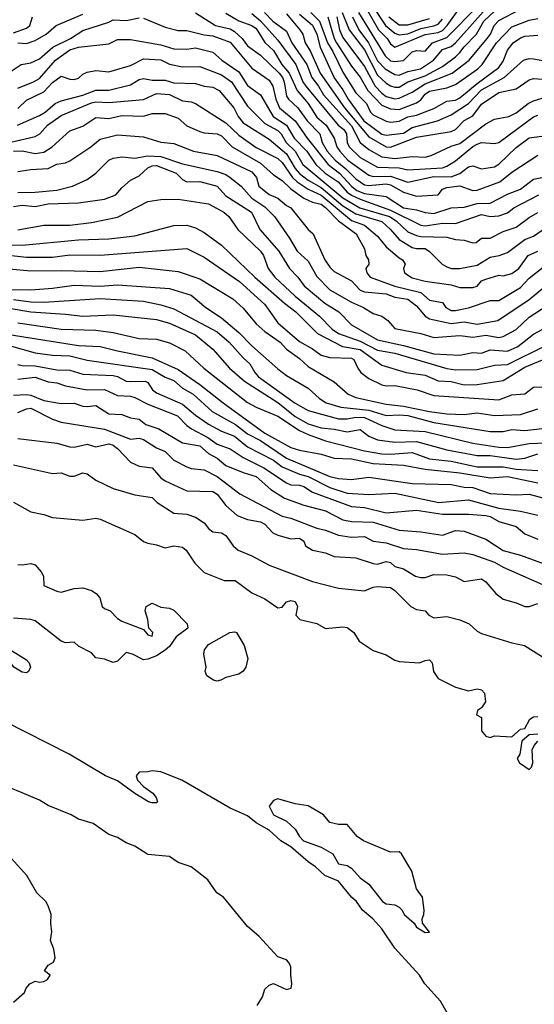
# Model space of a CAD drawing. Header units: metres. Extents: x -51132 to -49532, y -231222 to -229437.
# Tile 482 of 656: x -49650 to -49591, y -230534 to -230420. Entities that reach past the tile are written whole.
import ezdxf

# ---------------------------------------------------------------- set-up
doc = ezdxf.new("R2010")
doc.units = ezdxf.units.M
for name, color, linetype in [('CONTOUR_HALF', 8, 'Continuous'), ('CONTOUR_INDEX', 1, 'Continuous'), ('CONTOUR_INTER', 3, 'Continuous')]:
    doc.layers.add(name, color=color, linetype=linetype)

msp = doc.modelspace()

# ---------------------------------------------------------------- linework, layer by layer
at = {"layer": 'CONTOUR_HALF'}
for points, elevation in [([(-49626.58, -230419.31), (-49625.08, -230420.21), (-49623.58, -230420.75), (-49623.08, -230421.1), (-49622.08, -230422.72), (-49621.08, -230423.64), (-49620.12, -230425.26), (-49619.28, -230426.26), (-49618.33, -230428.26), (-49617.08, -230429.74), (-49616.08, -230431.31), (-49615, -230432.26), (-49614.08, -230433.76), (-49613.76, -230434.76), (-49613.43, -230435.26), (-49612.49, -230436.26), (-49610.08, -230438.02), (-49609.58, -230438.15), (-49607.58, -230438.14), (-49605.58, -230438.82), (-49602.58, -230438.18), (-49600.58, -230438.19), (-49599.58, -230437.82), (-49598.58, -230437.04), (-49598.08, -230436.92), (-49597.08, -230437.27), (-49595.58, -230437.04), (-49595.08, -230436.74), (-49593.08, -230434.82), (-49591.58, -230433.7), (-49588.08, -230433.24)], 66.5), ([(-49622.11, -230419.26), (-49621.13, -230420.26), (-49619.58, -230421.41), (-49618.94, -230422.76), (-49617.22, -230425.26), (-49616.63, -230426.76), (-49615.87, -230427.76), (-49615.3, -230428.76), (-49612.08, -230432.32), (-49611.08, -230434.25), (-49610.08, -230435.03), (-49608.58, -230435.91), (-49607.08, -230436.1), (-49605.08, -230435.87), (-49603.58, -230435.93), (-49602.87, -230435.76), (-49600.58, -230434.67), (-49599.58, -230434.34), (-49596.58, -230432.1), (-49595.58, -230431.57), (-49593.93, -230431.26), (-49593.08, -230430.83), (-49591.7, -230429.76), (-49591.08, -230429.42), (-49590.08, -230429.13)], 65.5), ([(-49613.14, -230419.26), (-49612.34, -230421.26), (-49610.58, -230423.57), (-49609.08, -230426.46), (-49608.08, -230427.41), (-49607.58, -230427.71), (-49607.08, -230427.86), (-49606.58, -230427.85), (-49605.58, -230427.25), (-49603.58, -230426.56), (-49601.58, -230425.48), (-49600.08, -230424.37), (-49599.58, -230423.86), (-49599.08, -230423.2), (-49597.63, -230421.76), (-49596.79, -230420.26), (-49595.58, -230419.11)], 62.5), ([(-49611.28, -230419.26), (-49608.2, -230424.26), (-49607.58, -230424.81), (-49607.08, -230424.89), (-49606.08, -230424.78), (-49605.08, -230423.79), (-49604.58, -230423.65), (-49603.58, -230423.7), (-49602.73, -230422.76), (-49601.08, -230422.14), (-49597.58, -230418.58)], 61.5), ([(-49609.79, -230418.26), (-49608.14, -230420.76), (-49607.08, -230421.65), (-49606.58, -230421.84), (-49605.58, -230421.71), (-49604.08, -230421.11), (-49602.58, -230420.79), (-49602.08, -230420.58), (-49601.58, -230420.02)], 60.5), ([(-49651.58, -230426.17), (-49650.19, -230425.26), (-49649.08, -230425.05), (-49648.08, -230424.6), (-49646.52, -230423.26), (-49644.5, -230422.26), (-49643.08, -230421.34), (-49640.08, -230420.38), (-49639.58, -230420.1), (-49638.08, -230420.19), (-49636.58, -230419.87)], 67.5), ([(-49651.08, -230421.61), (-49649.58, -230421.06), (-49649.21, -230420.76), (-49648.87, -230419.76)], 66.5), ([(-49636.08, -230419.91), (-49633.58, -230420.94), (-49632.08, -230421.31), (-49631.08, -230421.34), (-49629.08, -230421.83), (-49628.08, -230421.95), (-49626.08, -230422.69), (-49623.58, -230425.68), (-49621.58, -230427.04), (-49621.15, -230427.76), (-49620.82, -230429.26), (-49620.37, -230430.26), (-49618.59, -230431.76), (-49617.18, -230433.76), (-49614.76, -230436.76), (-49613.45, -230437.76), (-49612.08, -230439.27), (-49611.44, -230439.76), (-49610.58, -230440.11), (-49608.08, -230440.46), (-49606.08, -230441.78), (-49604.58, -230442.01), (-49603.58, -230442.32), (-49602.58, -230442.42), (-49600.58, -230441.79), (-49599.08, -230441.68), (-49597.58, -230441.28), (-49596.08, -230441.24), (-49594.08, -230440.21), (-49592.58, -230439.63), (-49591.08, -230438.47), (-49587.08, -230437.66)], 67.5), ([(-49618.08, -230419.46), (-49616.58, -230420.71), (-49616.08, -230421.76), (-49615.67, -230423.26), (-49614.08, -230426.78), (-49613.08, -230428.16), (-49612.46, -230429.26), (-49610.64, -230431.76), (-49608.58, -230433.27), (-49608.08, -230433.4), (-49606.08, -230433.16), (-49605.08, -230432.51), (-49602.13, -230431.76), (-49600.58, -230431.07), (-49598.58, -230429.76), (-49597.08, -230428.16), (-49594.45, -230426.76), (-49592.21, -230424.76), (-49591.58, -230424.54), (-49591.08, -230424.6), (-49589.58, -230424.87)], 64.5), ([(-49614.79, -230419.76), (-49614.08, -230422.26), (-49613.82, -230422.76), (-49612.08, -230425.43), (-49611.08, -230426.71), (-49610.17, -230428.26), (-49608.58, -230429.95), (-49607.58, -230430.36), (-49606.58, -230430.44), (-49604.58, -230429.67), (-49604.08, -230429.32), (-49603.58, -230428.66), (-49603.08, -230428.34), (-49601.08, -230427.93), (-49600.08, -230427.56), (-49597.48, -230425.76), (-49597.01, -230425.26), (-49595.33, -230422.76), (-49593.58, -230420.89), (-49591.58, -230420.15), (-49590.58, -230419.94)], 63.5), ([(-49650.58, -230430.31), (-49649.58, -230429.35), (-49647.58, -230428.41), (-49646.58, -230427.34), (-49645.58, -230426.58), (-49644.58, -230426.95), (-49644.08, -230426.99), (-49643.58, -230426.84), (-49643.08, -230426.35), (-49642.58, -230426.13), (-49641.58, -230425.95), (-49640.08, -230426.08), (-49637.58, -230425.36), (-49636.08, -230424.61), (-49634.08, -230424.69), (-49633.08, -230425.19), (-49631.58, -230425.5), (-49629.58, -230425.49), (-49627.08, -230426.43), (-49625.93, -230427.26), (-49624.08, -230430.05), (-49622.08, -230432.06), (-49620.58, -230432.85), (-49620.2, -230433.26), (-49619.61, -230434.26), (-49618.58, -230435.26), (-49617.67, -230436.76), (-49613.08, -230440.64), (-49611.11, -230441.76), (-49607.68, -230442.76), (-49606.93, -230443.26), (-49605.58, -230444.53), (-49604.58, -230444.96), (-49604.08, -230445.07), (-49601.08, -230445.15), (-49600.08, -230445.44), (-49599.08, -230445.51), (-49598.08, -230445.82), (-49597.69, -230445.76), (-49597.08, -230445.29), (-49596.07, -230445.26), (-49594.58, -230444.5), (-49593.08, -230444), (-49591.58, -230442.88), (-49590.58, -230442.33)], 68.5), ([(-49653.58, -230434.72), (-49648.58, -230433.54), (-49648.04, -230433.26), (-49647.17, -230432.26), (-49645.58, -230431.12), (-49642.08, -230429.67), (-49641.58, -230429.55), (-49640.08, -230429.63), (-49636.08, -230429.29), (-49634.58, -230428.61), (-49633.08, -230428.69), (-49631.58, -230429.42), (-49630.58, -230429.54), (-49630.08, -230429.76), (-49626.58, -230431.97), (-49625.08, -230433.4), (-49623.08, -230434.8), (-49620.58, -230436.08), (-49620.08, -230436.53), (-49618.89, -230438.26), (-49618.33, -230438.76), (-49617.08, -230439.64), (-49615.58, -230440.32), (-49612.08, -230443.23), (-49610.56, -230443.76), (-49609.08, -230445.05), (-49608.08, -230446.29), (-49606.58, -230447.56), (-49606.2, -230447.76), (-49605.89, -230448.26), (-49606.07, -230448.76), (-49605.95, -230449.26), (-49605.08, -230449.83), (-49603.58, -230450.23), (-49600.58, -230450.67), (-49599.58, -230450.97), (-49598.08, -230450.95), (-49597.58, -230450.79), (-49597.08, -230450.2), (-49596.58, -230450.01), (-49595.08, -230449.53), (-49594.58, -230449.63), (-49593.58, -230449.35), (-49592.77, -230448.76), (-49591.67, -230447.26), (-49590.58, -230446.76)], 69.5), ([(-49650.58, -230437.58), (-49649.08, -230437.35), (-49647.08, -230437.24), (-49646.08, -230436.74), (-49645.08, -230436.6), (-49644.58, -230436.37), (-49642.17, -230434.76), (-49641.08, -230433.87), (-49639.08, -230433.34), (-49636.08, -230433.57), (-49634.08, -230434.22), (-49632.58, -230434.34), (-49630.32, -230435.26), (-49627.58, -230435.74), (-49623.58, -230437.62), (-49623.04, -230438.26), (-49622.75, -230439.26), (-49621.58, -230440.22), (-49620.58, -230440.68), (-49619.58, -230441.51), (-49619.07, -230441.76), (-49617.08, -230444.27), (-49616.48, -230444.76), (-49615.16, -230447.76), (-49614.58, -230448.62), (-49614.08, -230449.11), (-49612.08, -230450.18), (-49611.08, -230451.28), (-49610.58, -230451.46), (-49608.08, -230451.69), (-49607.08, -230452.09), (-49605.58, -230452.31), (-49604.58, -230453.06), (-49603.58, -230454.25), (-49603.08, -230454.56), (-49600.58, -230455.12), (-49599.08, -230454.93), (-49597.58, -230455.21), (-49595.19, -230454.76), (-49591.58, -230452.35), (-49589.58, -230450.71)], 70.5), ([(-49651.08, -230441.62), (-49650.08, -230441.45), (-49648.58, -230441.61), (-49647.08, -230441.3), (-49643.58, -230441.2), (-49640.58, -230440.77), (-49639.27, -230440.26), (-49638.58, -230439.46), (-49637.58, -230438.6), (-49636.58, -230438.08), (-49635.58, -230437.18), (-49635.08, -230436.93), (-49634.58, -230436.91), (-49632.29, -230437.76), (-49631.58, -230438.51), (-49631.08, -230438.79), (-49629.58, -230438.74), (-49627.59, -230439.26), (-49626.58, -230440.41), (-49623.62, -230442.26), (-49622.66, -230444.26), (-49620.46, -230446.76), (-49619.23, -230448.76), (-49618.28, -230449.76), (-49617.55, -230450.76), (-49615.15, -230452.76), (-49613.53, -230453.76), (-49612.06, -230455.26), (-49609.08, -230457), (-49606.08, -230457.64), (-49602.58, -230458.61), (-49599.58, -230458.76), (-49598.08, -230458.44), (-49597.08, -230458.54), (-49596.08, -230458.16), (-49594.08, -230458.31), (-49592.87, -230457.76), (-49591.08, -230456.34), (-49589.07, -230455.26)], 71.5), ([(-49653.08, -230446), (-49650.08, -230446.08), (-49643.58, -230445.46), (-49640.08, -230445.35), (-49637.08, -230445), (-49632.58, -230443.83), (-49631.08, -230443.79), (-49630.08, -230444.09), (-49629.08, -230444.61), (-49627.08, -230446.08), (-49623.23, -230449.76), (-49619.82, -230452.76), (-49618.49, -230453.76), (-49616.01, -230456.26), (-49613.12, -230457.76), (-49611.08, -230458.12), (-49608.58, -230459.9), (-49605.75, -230460.76), (-49603.58, -230461.09), (-49602.08, -230461.73), (-49600.58, -230461.8), (-49599.08, -230462.17), (-49597.58, -230462.16), (-49594.58, -230461.67), (-49592.08, -230460.16), (-49589.58, -230459.13)], 72.5), ([(-49651.58, -230448.82), (-49649.08, -230449.04), (-49645.58, -230448.99), (-49641.08, -230449.13), (-49636.58, -230448.62), (-49632.08, -230449.13), (-49629.58, -230449.96), (-49625.76, -230452.26), (-49624.58, -230453.35), (-49623.08, -230455.17), (-49622.08, -230456.05), (-49620.3, -230457.26), (-49619.58, -230458.06), (-49618.08, -230459.15), (-49617.08, -230460.08), (-49614.08, -230461.84), (-49612.46, -230463.26), (-49611.58, -230463.64), (-49608.08, -230464.42), (-49606.08, -230464.66), (-49603.08, -230465.28), (-49601.08, -230465.52), (-49599.08, -230465.59), (-49597.58, -230465.41), (-49595.58, -230465.73), (-49592.58, -230465.61), (-49590.58, -230464.94)], 73.5), ([(-49651.08, -230452.34), (-49649.08, -230452.61), (-49647.58, -230452.65), (-49641.08, -230452.23), (-49636.08, -230452.54), (-49634.08, -230452.95), (-49632.58, -230453.41), (-49627.58, -230456.08), (-49626.17, -230457.26), (-49624.58, -230459.08), (-49623.82, -230459.76), (-49623.24, -230460.76), (-49622.8, -230461.26), (-49618.58, -230464.31), (-49617.08, -230465.14), (-49613.58, -230466.11), (-49612.58, -230466.11), (-49611.58, -230465.9), (-49610.58, -230465.96), (-49608.58, -230466.87), (-49607.08, -230467.37), (-49603.58, -230467.58), (-49598.08, -230468.93), (-49595.08, -230469.36), (-49594.08, -230469.42), (-49591.58, -230468.95), (-49588.58, -230468.85)], 74.5), ([(-49650.58, -230455.02), (-49645.58, -230455.76), (-49641.58, -230455.88), (-49639.58, -230456.16), (-49636.58, -230456.86), (-49634.58, -230456.93), (-49633.08, -230457.34), (-49631.26, -230458.26), (-49629.1, -230460.26), (-49624.08, -230464.21), (-49623.08, -230464.75), (-49620.58, -230465.81), (-49618.08, -230467.45), (-49617.08, -230467.9), (-49615.08, -230468.64), (-49610.58, -230469.79), (-49608.58, -230470.13), (-49607.58, -230470.18), (-49605.08, -230469.98), (-49603.08, -230470.71), (-49600.58, -230470.99), (-49597.58, -230471.66), (-49594.58, -230471.64), (-49593.08, -230471.9), (-49590.58, -230472.08)], 75.5), ([(-49651.58, -230457.64), (-49648.58, -230458.5), (-49646.58, -230458.77), (-49644.58, -230458.85), (-49642.58, -230459.35), (-49635.08, -230460.42), (-49633.58, -230461.29), (-49632.58, -230461.67), (-49631.58, -230462.59), (-49630.35, -230463.26), (-49628.14, -230465.26), (-49625.46, -230466.76), (-49624.08, -230467.84), (-49622.58, -230468.61), (-49619.58, -230470.63), (-49614.58, -230472.75), (-49613.58, -230473), (-49612.08, -230473.1), (-49610.08, -230472.84), (-49605.08, -230473.57), (-49600.58, -230473.67), (-49599.08, -230473.97), (-49598.08, -230474.01), (-49596.08, -230474.73), (-49593.08, -230474.86), (-49591.58, -230474.78), (-49589.58, -230475.33)], 76.5), ([(-49650.58, -230461.52), (-49648.58, -230461.29), (-49647.08, -230461.85), (-49646.08, -230461.97), (-49645.08, -230462.32), (-49642.58, -230462.78), (-49640.58, -230462.71), (-49639.08, -230463.42), (-49637.58, -230463.48), (-49637.08, -230463.63), (-49635.58, -230464.43), (-49632.16, -230465.76), (-49631.08, -230466.87), (-49630.52, -230467.26), (-49628.65, -230468.26), (-49627.58, -230469.03), (-49626.08, -230469.58), (-49624.58, -230470.55), (-49622.19, -230471.76), (-49619.58, -230473.5), (-49619.08, -230473.71), (-49618.08, -230473.75), (-49617.58, -230473.91), (-49616.58, -230474.55), (-49612.08, -230476.2), (-49610.58, -230476.35), (-49608.08, -230476.95), (-49604.58, -230476.63), (-49601.58, -230477.11), (-49598.58, -230477.09), (-49596.58, -230477.24), (-49596.08, -230477.36), (-49595.08, -230477.93), (-49593.08, -230478.54), (-49592.08, -230479.36), (-49590.58, -230479.99)], 77.5), ([(-49650.58, -230465.38), (-49649.58, -230464.94), (-49649.08, -230464.89), (-49646.58, -230466.13), (-49645.58, -230466.49), (-49640.58, -230467.31), (-49637.58, -230468.44), (-49636.58, -230468.32), (-49636.08, -230468.5), (-49634.58, -230469.47), (-49633.58, -230469.87), (-49632.58, -230470.88), (-49631.08, -230471.63), (-49630.58, -230471.85), (-49629.08, -230471.98), (-49627.58, -230472.76), (-49624.97, -230474.76), (-49620.08, -230477.33), (-49619.08, -230477.57), (-49616.08, -230478.72), (-49615.08, -230478.93), (-49613.58, -230479.51), (-49612.08, -230479.76), (-49610.58, -230479.69), (-49609.58, -230480.21), (-49608.08, -230480.39), (-49606.08, -230481.05), (-49604.58, -230481.17), (-49601.58, -230481.72), (-49599.08, -230481.55), (-49598.08, -230481.75), (-49595.58, -230482.62), (-49594.58, -230483.21), (-49589.08, -230485.63)], 78.5), ([(-49651.08, -230471.42), (-49646.58, -230472.42), (-49645.58, -230472.34), (-49644.58, -230472.72), (-49644.08, -230472.71), (-49643.08, -230472.35), (-49642.58, -230472.44), (-49641.58, -230473.18), (-49639.58, -230474.15), (-49637.08, -230474.87), (-49635.08, -230475.17), (-49634.48, -230475.76), (-49632.58, -230476.97), (-49631.08, -230477.1), (-49630.08, -230477.44), (-49629.08, -230478.09), (-49628.58, -230478.76), (-49628.08, -230479.15), (-49627.08, -230479.27), (-49626.58, -230479.58), (-49625.74, -230480.76), (-49625.14, -230481.26), (-49623.58, -230481.9), (-49621.58, -230482.98), (-49616.58, -230484.87), (-49613.58, -230485.65), (-49610.58, -230485.96), (-49609.58, -230485.51), (-49609.08, -230485.43), (-49607.58, -230485.56), (-49607.08, -230485.9), (-49605.21, -230487.76), (-49604.58, -230488.08), (-49603.58, -230488.24), (-49603.13, -230488.76), (-49602.58, -230489.06), (-49601.08, -230488.9), (-49599.58, -230489.27), (-49598.51, -230489.76), (-49597.58, -230490.6), (-49597.08, -230490.87), (-49593.58, -230491.93), (-49592.1, -230492.26), (-49589.74, -230493.76)], 79.5), ([(-49650.58, -230482.9), (-49650.08, -230482.96), (-49649.08, -230482.79), (-49648.58, -230482.95), (-49647.88, -230483.76), (-49647.61, -230484.26), (-49647.58, -230485.34), (-49646.08, -230485.98), (-49645.58, -230486.09), (-49644.08, -230485.66), (-49643.08, -230485.59), (-49642.08, -230485.91), (-49641.54, -230486.26), (-49641.12, -230486.76), (-49640.85, -230487.76), (-49640.58, -230487.98), (-49639.93, -230488.26), (-49639.08, -230489.12), (-49638.58, -230489.45), (-49636.08, -230490.4), (-49635.58, -230491.03), (-49635.08, -230491.16), (-49635, -230490.76), (-49635.47, -230490.26), (-49635.59, -230489.26), (-49635.87, -230488.26), (-49635.76, -230487.76), (-49635.08, -230487.35), (-49634.08, -230487.81), (-49633.08, -230487.95), (-49632.58, -230488.17), (-49631.03, -230489.76), (-49630.97, -230490.26), (-49632.32, -230491.26), (-49633.08, -230492.36), (-49633.58, -230492.8), (-49634.58, -230493.42), (-49635.58, -230493.84), (-49636.08, -230493.9), (-49637.36, -230493.26), (-49638.08, -230493.07), (-49639.08, -230494.07), (-49639.58, -230494.21), (-49640.58, -230493.82), (-49641.58, -230493.67), (-49642.08, -230493.09), (-49643.58, -230492.31), (-49644.08, -230491.88), (-49645.08, -230491.93), (-49645.58, -230491.73), (-49648.58, -230489.4), (-49649.08, -230489.23), (-49651.08, -230489.09)], 80.5), ([(-49626.11, -230490.76), (-49625.58, -230490.66), (-49625.35, -230490.76), (-49624.47, -230492.26), (-49624.04, -230493.76), (-49624.25, -230494.76), (-49624.58, -230495.21), (-49625.08, -230495.54), (-49626.58, -230495.94), (-49627.14, -230496.26), (-49627.58, -230496.37), (-49628.01, -230496.26), (-49628.77, -230495.76), (-49628.97, -230495.26), (-49628.86, -230494.76), (-49629.1, -230493.26), (-49629.02, -230492.76), (-49628.58, -230492.12), (-49626.11, -230490.76)], 80.5), ([(-49653.27, -230492.26), (-49653.08, -230492.1), (-49652.24, -230492.26), (-49649.58, -230493.88), (-49649.26, -230494.26), (-49649.12, -230494.76), (-49649.36, -230495.26), (-49649.58, -230495.38), (-49650.08, -230495.31), (-49651.04, -230494.76), (-49651.75, -230493.76), (-49652.92, -230492.76), (-49653.27, -230492.26)], 80.5), ([(-49622.94, -230533.76), (-49622.34, -230532.76), (-49622.08, -230531.87), (-49621.58, -230531.4), (-49621.08, -230531.22), (-49619.58, -230531.9), (-49619.03, -230531.76), (-49618.94, -230531.26), (-49619.09, -230530.26), (-49619.08, -230529.26), (-49619.34, -230528.76), (-49619.58, -230528.51), (-49620.58, -230528.13), (-49622.75, -230525.76), (-49624.08, -230524.64), (-49626.83, -230521.26), (-49627.63, -230520.76), (-49628.65, -230519.26), (-49630.56, -230517.76), (-49632.08, -230517.27), (-49633.08, -230516.57), (-49635.58, -230516.36), (-49637.08, -230515.38), (-49638.08, -230515), (-49639.08, -230514.38), (-49640.08, -230514.03), (-49641.89, -230512.76), (-49643.58, -230512.27), (-49644.41, -230511.76), (-49647.08, -230510.69), (-49648.08, -230510.1), (-49650.08, -230509.23), (-49651.58, -230508.64)], 79.5)]:
    msp.add_lwpolyline(points, dxfattribs=dict(at, elevation=elevation))
at = {"layer": 'CONTOUR_INDEX'}
for points, elevation in [([(-49619.58, -230419.41), (-49618.02, -230421.26), (-49617.67, -230421.76), (-49617.43, -230422.76), (-49616.82, -230423.76), (-49615.67, -230426.26), (-49612.89, -230430.26), (-49610.08, -230433.59), (-49608.08, -230434.76), (-49607.58, -230434.79), (-49604.58, -230433.64), (-49600.58, -230432.99), (-49600.08, -230432.73), (-49599.08, -230431.7), (-49598.08, -230431.17), (-49597.08, -230429.81), (-49595.08, -230428.49), (-49593.08, -230428.07), (-49591.58, -230427.01), (-49591.08, -230426.86), (-49589.58, -230426.99)], 65), ([(-49607.77, -230419.76), (-49606.58, -230420.68), (-49605.58, -230420.68), (-49603.08, -230419.94)], 60), ([(-49651.08, -230435.23), (-49650.08, -230435.22), (-49648.58, -230435.51), (-49647.58, -230435.35), (-49646.63, -230434.76), (-49644.58, -230432.9), (-49643.08, -230432.37), (-49641.58, -230431.35), (-49640.08, -230431.48), (-49638.58, -230431.13), (-49636.08, -230431.2), (-49635.08, -230430.9), (-49633.58, -230430.88), (-49632.08, -230431.44), (-49631.08, -230432.31), (-49629.58, -230432.98), (-49629.08, -230433.12), (-49627.58, -230433.23), (-49627.08, -230433.46), (-49625.86, -230434.76), (-49622.58, -230436.62), (-49621.08, -230437.96), (-49620.08, -230438.62), (-49619.08, -230439.58), (-49617.58, -230440.67), (-49616.58, -230441.14), (-49615.58, -230441.35), (-49615.08, -230441.72), (-49613.58, -230443.29), (-49611.53, -230444.76), (-49610.58, -230446.51), (-49610.4, -230447.26), (-49610.1, -230447.76), (-49610.08, -230448.26), (-49610.4, -230448.76), (-49610.29, -230449.26), (-49609.92, -230449.76), (-49607.08, -230450.82), (-49604.08, -230451.53), (-49603.08, -230452.42), (-49601.58, -230452.68), (-49601.19, -230453.26), (-49600.58, -230453.62), (-49600.08, -230453.63), (-49598.58, -230453.31), (-49596.08, -230452.45), (-49595.08, -230452.46), (-49592.58, -230450.95), (-49591.58, -230449.88), (-49589.58, -230448.32)], 70), ([(-49651.58, -230453.33), (-49649.08, -230453.76), (-49645.08, -230454.02), (-49643.08, -230454.28), (-49639.58, -230454.12), (-49634.58, -230454.67), (-49633.08, -230455.06), (-49630.08, -230456.42), (-49628.08, -230458.07), (-49626.16, -230460.26), (-49624.41, -230461.76), (-49620.58, -230464.22), (-49618.58, -230465.85), (-49617.08, -230466.69), (-49615.58, -230467.16), (-49614.08, -230467.29), (-49612.58, -230467.62), (-49611.08, -230467.33), (-49610.08, -230468.09), (-49609.08, -230468.52), (-49607.08, -230468.8), (-49604.58, -230468.72), (-49601.08, -230469.68), (-49597.58, -230470.35), (-49596.08, -230470.32), (-49593.08, -230470.75), (-49592.08, -230470.63), (-49590.58, -230470.15)], 75), ([(-49651.08, -230475.73), (-49649.08, -230476.84), (-49647.58, -230477.14), (-49646.58, -230477.48), (-49643.08, -230477.79), (-49641.58, -230477.55), (-49641.08, -230477.67), (-49637.08, -230479.45), (-49636.08, -230480.25), (-49635.58, -230480.44), (-49634.58, -230480.62), (-49633.58, -230481), (-49632.58, -230480.77), (-49631.58, -230480.9), (-49631.16, -230481.26), (-49630.15, -230482.76), (-49629.08, -230483.84), (-49626.78, -230484.76), (-49625.48, -230484.76), (-49623.58, -230486.16), (-49622.08, -230486.88), (-49620.58, -230487.89), (-49620.08, -230487.81), (-49619.58, -230487.2), (-49619.08, -230487.05), (-49618.58, -230487.18), (-49618.3, -230487.76), (-49618.51, -230488.76), (-49618.02, -230489.26), (-49616.08, -230489.72), (-49615.08, -230490.27), (-49613.08, -230490.1), (-49612.58, -230490.18), (-49611.79, -230490.76), (-49611.2, -230491.76), (-49609.58, -230492.83), (-49608.08, -230493.33), (-49607.08, -230493.94), (-49606.58, -230494.09), (-49604.24, -230494.26), (-49603.58, -230493.96), (-49603.08, -230493.9), (-49602.78, -230494.26), (-49602.61, -230495.26), (-49602.08, -230496.07), (-49600.08, -230497.05), (-49598.58, -230497.46), (-49597.58, -230497.24), (-49597.08, -230497.35), (-49596.74, -230497.76), (-49596.61, -230498.76), (-49597.08, -230499.44), (-49597.53, -230499.76), (-49597.63, -230500.26), (-49597.08, -230500.54), (-49597.08, -230502.1), (-49596.58, -230502.72), (-49596.08, -230502.87), (-49595.58, -230502.67), (-49593.55, -230502.76), (-49592.58, -230501.89), (-49592.08, -230501.83), (-49591.48, -230500.76), (-49591.08, -230500.47), (-49590.58, -230500.42)], 80), ([(-49600.36, -230535.76), (-49601.79, -230533.26), (-49603.61, -230531.26), (-49604.21, -230530.26), (-49607.08, -230527.16), (-49608.58, -230524.91), (-49609.59, -230523.76), (-49610.8, -230522.76), (-49611.49, -230521.76), (-49612.06, -230521.26), (-49613.58, -230519.41), (-49615.16, -230518.76), (-49616.23, -230517.76), (-49617.08, -230517.19), (-49619.08, -230515.46), (-49620.21, -230514.76), (-49621.58, -230513.53), (-49623.08, -230512.7), (-49624.08, -230511.88), (-49626.08, -230511), (-49631.64, -230507.76), (-49634.08, -230506.81), (-49635.08, -230506.69), (-49635.58, -230506.83), (-49636.58, -230506.84), (-49636.94, -230507.26), (-49636.75, -230507.76), (-49636.08, -230508.51), (-49634.99, -230509.26), (-49634.62, -230509.76), (-49634.47, -230510.26), (-49634.58, -230510.38), (-49635.08, -230510.4), (-49635.49, -230510.26), (-49637.08, -230509.33), (-49639.08, -230507.87), (-49640.46, -230507.26), (-49644.66, -230504.76), (-49652.08, -230501.01)], 80), ([(-49590.58, -230502.49), (-49591.58, -230502.55), (-49592.42, -230503.26), (-49592.65, -230504.76), (-49592.94, -230505.26), (-49592.7, -230505.76), (-49591.58, -230506.56), (-49591.31, -230506.26), (-49591.13, -230505.76), (-49591.22, -230504.26), (-49590.99, -230503.76), (-49590.58, -230503.29)], 80), ([(-49621.08, -230510.11), (-49621.57, -230510.76), (-49621.09, -230511.76), (-49619.58, -230512.5), (-49618.58, -230513.43), (-49618.08, -230514.28), (-49617.6, -230514.76), (-49615.58, -230515.5), (-49614.22, -230516.26), (-49613.58, -230517.43), (-49612.58, -230517.61), (-49612.08, -230517.94), (-49611.08, -230519.03), (-49610.08, -230519.78), (-49608.48, -230521.76), (-49608.08, -230522.02), (-49607.08, -230522.15), (-49606.58, -230522.41), (-49606.24, -230522.76), (-49606.01, -230523.26), (-49604.83, -230524.26), (-49604.58, -230524.73), (-49603.58, -230525.34), (-49603.08, -230525.32), (-49603.87, -230524.26), (-49603.92, -230523.76), (-49603.71, -230523.26), (-49603.68, -230522.76), (-49603.86, -230521.26), (-49604.58, -230520.29), (-49605.1, -230518.26), (-49606.31, -230516.26), (-49606.58, -230516.05), (-49607.58, -230516.08), (-49610.67, -230514.76), (-49611.42, -230514.26), (-49612.58, -230512.87), (-49613.58, -230512.88), (-49614.58, -230512.65), (-49615.31, -230511.76), (-49617.08, -230510.73), (-49618.58, -230510.49), (-49620.58, -230509.93), (-49621.08, -230510.11)], 80)]:
    msp.add_lwpolyline(points, dxfattribs=dict(at, elevation=elevation))
at = {"layer": 'CONTOUR_INTER'}
for points, elevation in [([(-49612.66, -230414.76), (-49608.97, -230421.26), (-49607.97, -230422.26), (-49607.58, -230422.85), (-49607.08, -230423.24), (-49603.58, -230421.77), (-49602.08, -230421.55), (-49601.58, -230421.31), (-49601.04, -230420.76), (-49599.58, -230418.71)], 61), ([(-49611.96, -230419.76), (-49611.21, -230421.26), (-49610.12, -230422.76), (-49609.08, -230424.81), (-49608.17, -230425.76), (-49607.08, -230426.41), (-49606.58, -230426.47), (-49605.58, -230426.07), (-49604.1, -230425.76), (-49602.59, -230424.76), (-49601.58, -230423.53), (-49600.58, -230423.19), (-49600.08, -230422.76), (-49595.58, -230417.67)], 62), ([(-49630.08, -230419.28), (-49627.75, -230420.76), (-49626.08, -230421.12), (-49625.58, -230421.43), (-49624.7, -230422.26), (-49624.08, -230423.1), (-49622.58, -230424.18), (-49620.43, -230426.26), (-49620.04, -230426.76), (-49619.84, -230427.26), (-49619.58, -230428.91), (-49619.36, -230429.26), (-49618.26, -230430.26), (-49617.2, -230431.76), (-49615.72, -230433.26), (-49615.45, -230434.26), (-49614.86, -230435.26), (-49613.96, -230436.26), (-49612.71, -230437.26), (-49611.58, -230438.43), (-49610.58, -230439.13), (-49610.08, -230439.21), (-49608.08, -230439.02), (-49607.58, -230439.14), (-49606.08, -230439.97), (-49604.58, -230440.44), (-49602.08, -230440.28), (-49601.58, -230439.61), (-49601.08, -230439.42), (-49599.58, -230439.22), (-49598.08, -230439.79), (-49597.58, -230439.73), (-49594.94, -230438.76), (-49593.58, -230437.65), (-49590.58, -230435.72)], 67), ([(-49623.58, -230419.38), (-49622.58, -230420.2), (-49620.58, -230422.44), (-49618.5, -230425.26), (-49617.67, -230427.26), (-49617.33, -230427.76), (-49613.61, -230432.26), (-49612.94, -230432.76), (-49612.65, -230433.26), (-49612.57, -230434.26), (-49612.33, -230434.76), (-49611.08, -230435.96), (-49609.08, -230437.1), (-49606.58, -230437.16), (-49605.58, -230437.41), (-49601.58, -230437.16), (-49601.08, -230436.99), (-49600.08, -230436.36), (-49598.08, -230434.71), (-49597.58, -230434.43), (-49597.08, -230434.26), (-49595.58, -230434.34), (-49595.08, -230434.23), (-49591.08, -230431.27), (-49590.58, -230431.1)], 66), ([(-49616.75, -230419.26), (-49615.76, -230420.26), (-49614.83, -230422.76), (-49614.22, -230423.76), (-49613.08, -230426.15), (-49611.58, -230428.53), (-49610.35, -230429.76), (-49609.86, -230430.76), (-49609.58, -230431.04), (-49608.08, -230431.78), (-49607.58, -230431.91), (-49606.58, -230431.8), (-49605.58, -230431.27), (-49604.58, -230431.08), (-49602.58, -230430.34), (-49601.08, -230429.47), (-49600.08, -230429.36), (-49599.58, -230429.1), (-49597.58, -230427.42), (-49595.08, -230425.59), (-49594.58, -230424.85), (-49594.08, -230423.61), (-49593.42, -230422.76), (-49592.58, -230422.18), (-49592.08, -230421.98), (-49590.58, -230421.85)], 64), ([(-49613.77, -230419.76), (-49613.45, -230421.26), (-49613.08, -230422.12), (-49610.58, -230425.49), (-49609.34, -230427.76), (-49608.58, -230428.57), (-49608.08, -230428.92), (-49607.08, -230429.2), (-49606.58, -230429.12), (-49605.08, -230428.44), (-49603.58, -230427.46), (-49600.45, -230426.26), (-49598.51, -230424.76), (-49596.42, -230422.26), (-49596.04, -230421.76), (-49595.59, -230420.76), (-49595.08, -230420.17), (-49592.58, -230418.87)], 63), ([(-49650.58, -230422.76), (-49649.58, -230422.82), (-49648.58, -230422.49), (-49647.3, -230421.76), (-49646.14, -230420.76), (-49643.08, -230419.43)], 67), ([(-49650.58, -230427.99), (-49648.75, -230427.26), (-49648.08, -230426.86), (-49646.22, -230424.76), (-49644.58, -230423.54), (-49643.58, -230423.24), (-49640.08, -230422.85), (-49639.08, -230422.37), (-49637.58, -230422.35), (-49634.08, -230422.99), (-49632.58, -230423.44), (-49631.08, -230423.46), (-49630.08, -230423.31), (-49628.08, -230423.84), (-49627.02, -230424.76), (-49625.08, -230426.11), (-49624.08, -230427.65), (-49622.58, -230428.75), (-49621.12, -230431.26), (-49619.57, -230432.26), (-49618.69, -230433.76), (-49617.21, -230435.26), (-49616.2, -230436.76), (-49615.11, -230437.76), (-49613.61, -230438.76), (-49612.58, -230439.96), (-49612.08, -230440.32), (-49611.08, -230440.76), (-49607.58, -230442.04), (-49604.08, -230443.76), (-49603.58, -230443.86), (-49601.58, -230443.54), (-49600.08, -230443.58), (-49597.08, -230442.53), (-49596.08, -230442.76), (-49595.08, -230442.71), (-49594.08, -230442.36), (-49593.33, -230441.76), (-49590.44, -230440.26)], 68), ([(-49650.6, -230432.26), (-49648.08, -230431.12), (-49647.41, -230430.76), (-49646.27, -230429.76), (-49645.58, -230429.45), (-49643.08, -230428.8), (-49641.58, -230428.21), (-49640.08, -230428.2), (-49637.58, -230427.6), (-49636.58, -230426.97), (-49636.08, -230426.87), (-49635.08, -230427.07), (-49633.58, -230427.07), (-49632.58, -230427.36), (-49630.08, -230427.45), (-49629.08, -230427.76), (-49628.08, -230427.88), (-49627.34, -230428.26), (-49625.66, -230430.26), (-49625.16, -230431.26), (-49624.58, -230431.98), (-49621.58, -230433.85), (-49619.58, -230435.54), (-49618.58, -230437.25), (-49618.08, -230437.82), (-49617.08, -230438.57), (-49615.58, -230439.42), (-49613.08, -230441.53), (-49611.58, -230442.48), (-49608.58, -230443.37), (-49607.57, -230444.26), (-49606.58, -230445.42), (-49605.08, -230446.34), (-49604.58, -230446.48), (-49603.58, -230446.48), (-49603.08, -230446.82), (-49601.61, -230448.26), (-49601.08, -230448.58), (-49600.54, -230448.76), (-49599.58, -230448.79), (-49597.58, -230448.39), (-49596.08, -230447.46), (-49595.04, -230447.26), (-49594.08, -230446.91), (-49592.08, -230445.41), (-49591.08, -230445.03), (-49589.58, -230444)], 69), ([(-49650.58, -230440.01), (-49648.58, -230439.98), (-49646.08, -230439.73), (-49644.25, -230439.26), (-49642.58, -230438.5), (-49641.57, -230437.76), (-49640.08, -230436.27), (-49639.58, -230436.04), (-49638.58, -230435.89), (-49637.08, -230436.06), (-49635.58, -230435.79), (-49634.08, -230435.84), (-49631.58, -230436.7), (-49627.58, -230437.58), (-49626.58, -230437.93), (-49626.08, -230438.26), (-49624.8, -230439.26), (-49623.58, -230440.68), (-49622.08, -230441.66), (-49620.96, -230442.76), (-49619.23, -230445.26), (-49618.35, -230446.76), (-49617.08, -230447.93), (-49616.08, -230449.71), (-49614.58, -230451.22), (-49612.08, -230452.66), (-49610.68, -230453.26), (-49609.58, -230453.96), (-49608.58, -230454.26), (-49607.87, -230454.76), (-49607.08, -230455.7), (-49604.08, -230456.27), (-49602.58, -230456.71), (-49599.58, -230456.5), (-49598.08, -230456.68), (-49596.58, -230456.46), (-49595.08, -230456.72), (-49594.58, -230456.6), (-49593.08, -230455.79), (-49591.58, -230454.39), (-49588.08, -230452.11)], 71), ([(-49650.58, -230444.3), (-49647.58, -230443.76), (-49644.58, -230443.79), (-49642.08, -230443.48), (-49639.08, -230442.84), (-49635.58, -230441.04), (-49634.08, -230440.83), (-49632.08, -230440.78), (-49628.58, -230441.33), (-49626.79, -230442.26), (-49626.22, -230442.76), (-49625.19, -230444.26), (-49622.58, -230446.76), (-49622.24, -230447.26), (-49621.68, -230448.76), (-49620.91, -230449.76), (-49618.58, -230451.97), (-49615.76, -230454.26), (-49614.31, -230455.76), (-49613.58, -230456.26), (-49611.08, -230457.16), (-49609.08, -230458.2), (-49607.08, -230458.54), (-49601.08, -230460.31), (-49600.08, -230460.44), (-49597.58, -230460.41), (-49595.58, -230459.92), (-49594.08, -230459.84), (-49589.58, -230457.6)], 72), ([(-49653.08, -230447.08), (-49649.58, -230447.47), (-49646.58, -230447.46), (-49644.58, -230447.18), (-49641.08, -230447.22), (-49631.08, -230446.47), (-49629.08, -230447.48), (-49625, -230450.26), (-49622.08, -230452.93), (-49620.58, -230455.03), (-49618.08, -230457.2), (-49616.58, -230458.03), (-49615.58, -230458.75), (-49614.58, -230459.03), (-49612.08, -230459.12), (-49611.81, -230459.26), (-49611.35, -230460.26), (-49610.99, -230460.76), (-49610.08, -230461.46), (-49608.58, -230462.17), (-49608.08, -230462.32), (-49607.08, -230462.26), (-49604.48, -230462.76), (-49602.58, -230463.41), (-49595.08, -230463.92), (-49593.58, -230463.35), (-49592.08, -230463.21), (-49591.08, -230462.47), (-49590.08, -230462.41)], 73), ([(-49651.58, -230451.18), (-49649.08, -230451.23), (-49646.58, -230451.05), (-49644.08, -230450.7), (-49641.08, -230450.81), (-49639.08, -230450.64), (-49633.08, -230451.06), (-49630.58, -230451.84), (-49628.88, -230453.26), (-49627.08, -230454.47), (-49625.08, -230456.16), (-49623.58, -230457.68), (-49620.58, -230460.36), (-49619.58, -230461.1), (-49617.08, -230462.58), (-49615.77, -230463.76), (-49615.01, -230464.26), (-49613.29, -230464.76), (-49610.08, -230465.12), (-49608.08, -230465.73), (-49606.58, -230465.65), (-49605.58, -230465.73), (-49602.58, -230466.53), (-49596.08, -230467.57), (-49594.58, -230467.57), (-49593.58, -230467.32), (-49592.08, -230467.46), (-49589.08, -230467.09)], 74), ([(-49651.58, -230456.38), (-49643.58, -230457.65), (-49641.08, -230457.76), (-49639.08, -230458.27), (-49635.08, -230459.06), (-49632.08, -230460.41), (-49629.58, -230462.14), (-49626.89, -230464.26), (-49622.08, -230467.75), (-49619.08, -230469.4), (-49618.08, -230469.74), (-49615.58, -230470.19), (-49614.08, -230470.65), (-49612.08, -230470.73), (-49609.58, -230471.27), (-49606.08, -230471.44), (-49603.58, -230471.92), (-49599.58, -230472.32), (-49596.08, -230472.92), (-49594.08, -230472.74), (-49590.58, -230473.49)], 76), ([(-49650.58, -230459.84), (-49650.08, -230459.95), (-49648.58, -230460.01), (-49646.08, -230460.47), (-49644.58, -230460.51), (-49643.08, -230460.97), (-49639.58, -230461.12), (-49639.08, -230461.23), (-49638.08, -230461.75), (-49637.58, -230461.82), (-49635.9, -230461.76), (-49635.58, -230461.93), (-49635.05, -230462.76), (-49634.58, -230463.11), (-49631.58, -230464.43), (-49630.08, -230465.69), (-49628.58, -230466.71), (-49627.08, -230467.52), (-49625.58, -230468.1), (-49624.08, -230469.34), (-49621.08, -230470.88), (-49620.08, -230471.66), (-49618.08, -230472.49), (-49617.08, -230472.75), (-49614.58, -230474.04), (-49612.58, -230474.67), (-49610.08, -230474.82), (-49607.08, -230474.68), (-49601.98, -230475.76), (-49598.58, -230475.43), (-49595.08, -230476.41), (-49592.58, -230476.76), (-49590.58, -230477.2)], 77), ([(-49651.08, -230463.39), (-49649.58, -230463.31), (-49649.08, -230463.39), (-49647.58, -230463.99), (-49645.58, -230464.34), (-49644.08, -230464.31), (-49643.08, -230464.64), (-49642.58, -230464.67), (-49641.58, -230464.58), (-49640.08, -230465.52), (-49638.58, -230465.61), (-49637.58, -230466.01), (-49636.58, -230466.16), (-49635.79, -230466.76), (-49634.3, -230467.26), (-49631.58, -230468.86), (-49629.58, -230469.21), (-49628.58, -230470.11), (-49627.58, -230470.63), (-49626.58, -230471.5), (-49624.58, -230472.31), (-49623.08, -230472.75), (-49621.39, -230474.26), (-49619.8, -230475.26), (-49617.58, -230476.05), (-49615.08, -230476.71), (-49613.08, -230477.77), (-49612.08, -230477.93), (-49609.58, -230478.01), (-49606.58, -230478.95), (-49604.08, -230479.15), (-49601.58, -230479.54), (-49600.08, -230478.99), (-49599.08, -230479.05), (-49596.58, -230479.98), (-49594.58, -230481.29), (-49592.58, -230481.83), (-49588.08, -230483.48)], 78), ([(-49650.58, -230468.38), (-49646.08, -230468.91), (-49644.58, -230469.34), (-49644.08, -230469.38), (-49642.58, -230469.01), (-49641.58, -230469.32), (-49640.08, -230468.99), (-49639.58, -230469.15), (-49639.08, -230469.52), (-49637.58, -230471.12), (-49636.58, -230471.55), (-49635.08, -230471.75), (-49634.08, -230472.92), (-49633.58, -230473.24), (-49631.08, -230474.42), (-49628.08, -230474.48), (-49627.58, -230474.78), (-49626.58, -230476.12), (-49625.28, -230477.26), (-49624.08, -230477.7), (-49622.58, -230478), (-49622.07, -230478.26), (-49621.14, -230479.26), (-49620.58, -230479.51), (-49619.08, -230479.95), (-49618.08, -230479.88), (-49617.58, -230480.21), (-49617.37, -230480.76), (-49616.59, -230481.26), (-49615.08, -230481.55), (-49614.08, -230481.97), (-49611.58, -230482.14), (-49609.58, -230482.79), (-49609.08, -230482.86), (-49608.08, -230482.57), (-49607.58, -230482.66), (-49607.08, -230483.13), (-49606.08, -230483.4), (-49604.67, -230484.26), (-49604.08, -230484.41), (-49603.58, -230484.41), (-49602.58, -230484.07), (-49601.08, -230484.09), (-49600.08, -230484.31), (-49599.08, -230484.86), (-49597.08, -230484.57), (-49596.58, -230484.91), (-49595.42, -230486.26), (-49594.58, -230486.89), (-49593.08, -230487.32), (-49592.08, -230487.76), (-49591.58, -230487.75), (-49590.58, -230487.42)], 79), ([(-49651.08, -230533.36), (-49649.81, -230532.26), (-49649.6, -230531.76), (-49649.18, -230531.26), (-49648.58, -230530.96), (-49648.08, -230531.07), (-49647.58, -230531), (-49647.14, -230530.76), (-49646.84, -230530.26), (-49647.5, -230529.76), (-49647.08, -230529.1), (-49646.48, -230528.76), (-49646.26, -230528.26), (-49646.42, -230527.26), (-49646.82, -230526.26), (-49646.64, -230525.26), (-49646.77, -230524.26), (-49646.72, -230523.26), (-49647.06, -230522.26), (-49647.36, -230521.76), (-49648.38, -230520.76), (-49649.55, -230518.76), (-49651.36, -230516.76)], 79)]:
    msp.add_lwpolyline(points, dxfattribs=dict(at, elevation=elevation))

doc.saveas('drawing.dxf')
